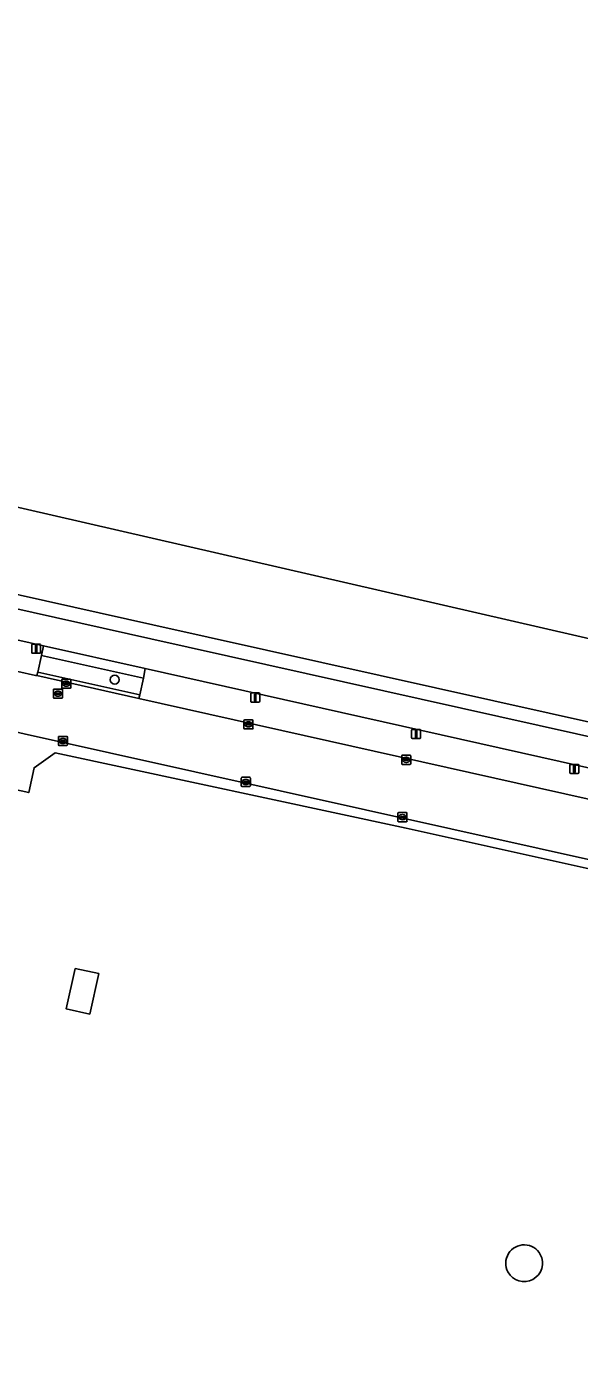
# Model space of a CAD drawing. Extents: x 161771 to 163125, y 382475 to 383179.
# Drawn here: x 162968.5 to 163029.2, y 382815.6 to 382963.4 of the extents above; entities that cross this region are included whole.
import ezdxf

# ---------------------------------------------------------------- set-up
doc = ezdxf.new("R2010")
doc.units = 0
for name, color, linetype in [('IMGEO_Boom', 7, 'Continuous'), ('IMGEO_Erf', 7, 'Continuous'), ('IMGEO_Fietspad_gesloten', 7, 'Continuous'), ('IMGEO_Groenvoorziening', 7, 'Continuous'), ('IMGEO_Kolk', 7, 'Continuous'), ('IMGEO_Lage_trafo', 7, 'Continuous'), ('IMGEO_Lichtmast', 7, 'Continuous'), ('IMGEO_Pand', 7, 'Continuous'), ('IMGEO_Parkeervlak_open', 7, 'Continuous'), ('IMGEO_Rijbaan_lokaal_gesloten', 7, 'Continuous'), ('IMGEO_Rioolput', 7, 'Continuous'), ('IMGEO_Voetpad_open', 7, 'Continuous'), ('IMGEO_Waterloop', 7, 'Continuous')]:
    doc.layers.add(name, color=color, linetype=linetype)

msp = doc.modelspace()

# ---------------------------------------------------------------- linework, layer by layer
at = {"layer": 'IMGEO_Boom'}
msp.add_circle((162978.16, 382891.6), 0.489, dxfattribs=at)
at = {"layer": 'IMGEO_Erf'}
msp.add_lwpolyline([(163061.41, 382814.03), (163064.35, 382823.45), (163069.82, 382841.28), (163069.6, 382841.37), (163075.19, 382860.36), (163064.26, 382862.86), (163064.3, 382863.14), (163047.06, 382867.07), (163046.77, 382867.14), (163010.17, 382875.27), (162971.61, 382883.57), (162969.29, 382881.92), (162968.71, 382879.18), (162960.92, 382880.88)], dxfattribs=at)
msp.add_lwpolyline([(162973.83, 382859.87), (162976.4, 382859.3), (162975.41, 382854.84), (162972.84, 382855.41)], close=True, dxfattribs=at)
for start, end in [(28.4035, 208.4419), (208.4419, 28.4035)]:
    msp.add_arc((163023.14, 382827.46), 2.02, start, end, dxfattribs=at)
at = {"layer": 'IMGEO_Fietspad_gesloten'}
for points in [[(163078.83, 382874.35), (163074.37, 382875.36), (163063.02, 382878.03), (162982.11, 382896.09), (162862.31, 382922.9), (162786.21, 382939.93), (162692.17, 382961.04)], [(162804.4, 382932.44), (162845.3, 382923.28), (162851.08, 382921.99), (162862.06, 382919.53), (162886.17, 382914.14), (162909.43, 382908.93), (162935.45, 382903.11), (162941.2, 382901.83), (162952.8, 382899.24), (162958.56, 382897.95), (162970.35, 382895.31), (162981.5, 382892.81), (163046.53, 382878.24), (163076.93, 382871.43)]]:
    msp.add_lwpolyline(points, dxfattribs=at)
at = {"layer": 'IMGEO_Groenvoorziening'}
msp.add_lwpolyline([(162969.7, 382892.43), (162980.9, 382889.93), (162981.31, 382891.77), (162970.12, 382894.27)], close=True, dxfattribs=at)
at = {"layer": 'IMGEO_Kolk'}
for p, q in [((162972.41, 382891.65), (162973.27, 382891.65)), ((162972.34, 382890.72), (162972.34, 382891.58)), ((162973.27, 382890.65), (162972.41, 382890.65)), ((162972.6, 382891.14), (162972.6, 382891.16)), ((162972.64, 382891.19), (162973.04, 382891.19)), ((162973.03, 382891.11), (162972.64, 382891.11)), ((162972.85, 382890.87), (162972.82, 382890.87)), ((162972.83, 382891.43), (162972.85, 382891.43)), ((162973.08, 382891.16), (162973.08, 382891.14)), ((162973.34, 382891.58), (162973.34, 382890.72)), ((162992.35, 382886.26), (162992.35, 382887.11)), ((162992.43, 382887.19), (162993.28, 382887.19)), ((162993.28, 382886.19), (162992.43, 382886.19)), ((162992.61, 382886.68), (162992.61, 382886.69)), ((162993.05, 382886.64), (162992.65, 382886.64)), ((162992.66, 382886.73), (162993.05, 382886.73)), ((162992.84, 382886.97), (162992.87, 382886.97)), ((162992.86, 382886.41), (162992.84, 382886.41)), ((162993.1, 382886.69), (162993.1, 382886.68)), ((162993.35, 382887.11), (162993.35, 382886.26)), ((162971.97, 382884.44), (162971.97, 382885.29)), ((162972.04, 382885.37), (162972.89, 382885.37)), ((162972.89, 382884.37), (162972.04, 382884.37)), ((162972.22, 382884.86), (162972.22, 382884.87)), ((162972.66, 382884.82), (162972.26, 382884.82)), ((162972.27, 382884.91), (162972.67, 382884.91)), ((162972.45, 382885.15), (162972.48, 382885.15)), ((162972.48, 382884.59), (162972.45, 382884.59)), ((162972.71, 382884.87), (162972.71, 382884.86)), ((162972.97, 382885.29), (162972.97, 382884.44)), ((163009.69, 382882.37), (163009.69, 382883.22)), ((163009.76, 382883.29), (163010.62, 382883.29)), ((163009.95, 382882.79), (163009.95, 382882.8)), ((163009.99, 382882.84), (163010.39, 382882.84)), ((163010.18, 382883.07), (163010.2, 382883.07)), ((163010.43, 382882.8), (163010.43, 382882.79)), ((163010.69, 382883.22), (163010.69, 382882.37)), ((163010.62, 382882.29), (163009.76, 382882.29)), ((163010.39, 382882.75), (163009.99, 382882.75)), ((163010.2, 382882.51), (163010.18, 382882.51)), ((162992.06, 382879.94), (162992.06, 382880.79)), ((162992.13, 382880.87), (162992.98, 382880.87)), ((162992.98, 382879.86), (162992.13, 382879.86)), ((162992.32, 382880.36), (162992.32, 382880.37)), ((162992.36, 382880.41), (162992.76, 382880.41)), ((162992.75, 382880.32), (162992.36, 382880.32)), ((162992.57, 382880.09), (162992.54, 382880.09)), ((162992.55, 382880.64), (162992.57, 382880.64)), ((162992.8, 382880.37), (162992.8, 382880.36)), ((162993.06, 382880.79), (162993.06, 382879.94)), ((163009.27, 382876.06), (163009.27, 382876.92)), ((163009.35, 382876.99), (163010.2, 382876.99)), ((163010.27, 382876.92), (163010.27, 382876.06)), ((163010.2, 382875.99), (163009.35, 382875.99)), ((163009.53, 382876.48), (163009.53, 382876.5)), ((163009.57, 382876.53), (163009.97, 382876.53)), ((163009.97, 382876.45), (163009.57, 382876.45)), ((163009.76, 382876.77), (163009.79, 382876.77)), ((163009.78, 382876.21), (163009.76, 382876.21)), ((163010.02, 382876.5), (163010.02, 382876.48))]:
    msp.add_line(p, q, dxfattribs=at)
for points in [[(162972.41, 382891.65), (162973.27, 382891.65)], [(162972.34, 382890.72), (162972.34, 382891.58)], [(162973.27, 382890.65), (162972.41, 382890.65)], [(162973.34, 382891.58), (162973.34, 382890.72)], [(162992.35, 382886.26), (162992.35, 382887.11)], [(162992.43, 382887.19), (162993.28, 382887.19)], [(162993.28, 382886.19), (162992.43, 382886.19)], [(162993.35, 382887.11), (162993.35, 382886.26)], [(162971.97, 382884.44), (162971.97, 382885.29)], [(162972.04, 382885.37), (162972.89, 382885.37)], [(162972.89, 382884.37), (162972.04, 382884.37)], [(162972.97, 382885.29), (162972.97, 382884.44)], [(163009.69, 382882.37), (163009.69, 382883.22)], [(163009.76, 382883.29), (163010.62, 382883.29)], [(163010.69, 382883.22), (163010.69, 382882.37)], [(163010.62, 382882.29), (163009.76, 382882.29)], [(162992.06, 382879.94), (162992.06, 382880.79)], [(162992.13, 382880.87), (162992.98, 382880.87)], [(162992.98, 382879.86), (162992.13, 382879.86)], [(162993.06, 382880.79), (162993.06, 382879.94)], [(163009.27, 382876.06), (163009.27, 382876.92)], [(163009.35, 382876.99), (163010.2, 382876.99)], [(163010.27, 382876.92), (163010.27, 382876.06)], [(163010.2, 382875.99), (163009.35, 382875.99)]]:
    msp.add_lwpolyline(points, dxfattribs=at)
for centre, radius, start, end in [((162972.41, 382891.58), 0.0765, 91.552, 178.448), ((162972.41, 382891.58), 0.0765, 91.552, 178.448), ((162973.26, 382891.58), 0.0765, 1.552, 88.448), ((162973.26, 382891.58), 0.0765, 1.552, 88.448), ((162972.41, 382890.73), 0.0765, 181.552, 268.448), ((162972.41, 382890.73), 0.0765, 181.552, 268.448), ((162972.64, 382891.15), 0.0403, 85.8775, 175.7526), ((162972.63, 382891.14), 0.0366, 178.938, 274.7102), ((162973.04, 382891.15), 0.043, 264.8664, 352.4533), ((162973.04, 382891.16), 0.0386, 1.7309, 96.639), ((162973.26, 382890.73), 0.0765, 271.552, 358.448), ((162973.26, 382890.73), 0.0765, 271.552, 358.448), ((162992.43, 382887.11), 0.0765, 91.552, 178.448), ((162992.43, 382887.11), 0.0765, 91.552, 178.448), ((162992.43, 382886.26), 0.0765, 181.552, 268.448), ((162992.43, 382886.26), 0.0765, 181.552, 268.448), ((162992.65, 382886.69), 0.0403, 85.8775, 175.7526), ((162992.65, 382886.68), 0.0366, 178.938, 274.7102), ((162993.06, 382886.69), 0.0386, 1.7309, 96.639), ((162993.05, 382886.69), 0.043, 264.8664, 352.4533), ((162993.28, 382887.11), 0.0765, 1.552, 88.448), ((162993.28, 382887.11), 0.0765, 1.552, 88.448), ((162993.28, 382886.26), 0.0765, 271.552, 358.448), ((162993.28, 382886.26), 0.0765, 271.552, 358.448), ((162972.04, 382885.29), 0.0765, 91.552, 178.448), ((162972.04, 382885.29), 0.0765, 91.552, 178.448), ((162972.04, 382884.44), 0.0765, 181.552, 268.448), ((162972.04, 382884.44), 0.0765, 181.552, 268.448), ((162972.27, 382884.87), 0.0403, 85.8775, 175.7526), ((162972.26, 382884.86), 0.0366, 178.938, 274.7102), ((162972.67, 382884.87), 0.043, 264.8664, 352.4533), ((162972.67, 382884.87), 0.0386, 1.7309, 96.639), ((162972.89, 382885.29), 0.0765, 1.552, 88.448), ((162972.89, 382885.29), 0.0765, 1.552, 88.448), ((162972.89, 382884.44), 0.0765, 271.552, 358.448), ((162972.89, 382884.44), 0.0765, 271.552, 358.448), ((163009.77, 382883.22), 0.0765, 91.552, 178.448), ((163009.77, 382883.22), 0.0765, 91.552, 178.448), ((163009.99, 382882.8), 0.0403, 85.8775, 175.7526), ((163009.99, 382882.79), 0.0366, 178.938, 274.7102), ((163010.39, 382882.8), 0.0386, 1.7309, 96.639), ((163010.39, 382882.79), 0.043, 264.8664, 352.4533), ((163010.61, 382883.22), 0.0765, 1.552, 88.448), ((163010.61, 382883.22), 0.0765, 1.552, 88.448), ((163009.77, 382882.37), 0.0765, 181.552, 268.448), ((163009.77, 382882.37), 0.0765, 181.552, 268.448), ((163010.61, 382882.37), 0.0765, 271.552, 358.448), ((163010.61, 382882.37), 0.0765, 271.552, 358.448), ((162992.13, 382880.79), 0.0765, 91.552, 178.448), ((162992.13, 382880.79), 0.0765, 91.552, 178.448), ((162992.13, 382879.94), 0.0765, 181.552, 268.448), ((162992.13, 382879.94), 0.0765, 181.552, 268.448), ((162992.36, 382880.37), 0.0403, 85.8775, 175.7526), ((162992.35, 382880.36), 0.0366, 178.938, 274.7102), ((162992.76, 382880.36), 0.043, 264.8664, 352.4533), ((162992.76, 382880.37), 0.0386, 1.7309, 96.639), ((162992.98, 382880.79), 0.0765, 1.552, 88.448), ((162992.98, 382880.79), 0.0765, 1.552, 88.448), ((162992.98, 382879.94), 0.0765, 271.552, 358.448), ((162992.98, 382879.94), 0.0765, 271.552, 358.448), ((163009.35, 382876.91), 0.0765, 91.552, 178.448), ((163009.35, 382876.91), 0.0765, 91.552, 178.448), ((163010.2, 382876.91), 0.0765, 1.552, 88.448), ((163010.2, 382876.91), 0.0765, 1.552, 88.448), ((163009.35, 382876.07), 0.0765, 181.552, 268.448), ((163009.35, 382876.07), 0.0765, 181.552, 268.448), ((163009.57, 382876.49), 0.0403, 85.8775, 175.7526), ((163009.57, 382876.48), 0.0366, 178.938, 274.7102), ((163009.98, 382876.49), 0.0386, 1.7309, 96.639), ((163009.97, 382876.49), 0.043, 264.8664, 352.4533), ((163010.2, 382876.07), 0.0765, 271.552, 358.448), ((163010.2, 382876.07), 0.0765, 271.552, 358.448)]:
    msp.add_arc(centre, radius, start, end, dxfattribs=at)
for centre, major_axis, ratio, start_param, end_param in [((162972.83, 382891.15), (-0.387, 0.002), 0.722429, 4.712389, 7.853982), ((162972.85, 382891.15), (-0.39, 0.002), 0.717154, 1.570796, 4.712389), ((162992.84, 382886.69), (-0.387, 0.002), 0.722429, 4.712389, 7.853982), ((162992.86, 382886.69), (-0.39, 0.002), 0.717154, 1.570796, 4.712389), ((162972.45, 382884.87), (-0.387, 0.002), 0.722429, 4.712389, 7.853982), ((162972.48, 382884.87), (-0.39, 0.002), 0.717154, 1.570796, 4.712389), ((163010.18, 382882.79), (-0.387, 0.002), 0.722429, 4.712389, 7.853982), ((163010.2, 382882.79), (-0.39, 0.002), 0.717154, 1.570796, 4.712389), ((162992.54, 382880.36), (-0.387, 0.002), 0.722429, 4.712389, 7.853982), ((162992.57, 382880.36), (-0.39, 0.002), 0.717154, 1.570796, 4.712389), ((163009.76, 382876.49), (-0.387, 0.002), 0.722429, 4.712389, 7.853982), ((163009.78, 382876.49), (-0.39, 0.002), 0.717154, 1.570796, 4.712389)]:
    msp.add_ellipse(centre, major_axis=major_axis, ratio=ratio, start_param=start_param, end_param=end_param, dxfattribs=at)
at = {"layer": 'IMGEO_Lage_trafo'}
for start, end in [(28.4035, 208.4419), (208.4419, 28.4035)]:
    msp.add_arc((163023.14, 382827.46), 2.02, start, end, dxfattribs=at)
at = {"layer": 'IMGEO_Lichtmast'}
for p, q in [((162969.04, 382894.6), (162969.04, 382895.4)), ((162969.04, 382895.4), (162969.04, 382894.6)), ((162969.14, 382895.5), (162969.92, 382895.5)), ((162969.92, 382895.5), (162969.14, 382895.5)), ((162970.02, 382895.4), (162970.02, 382894.6)), ((162970.02, 382894.6), (162970.02, 382895.4)), ((162969.92, 382894.5), (162969.14, 382894.5)), ((162969.14, 382894.5), (162969.92, 382894.5)), ((162993.1, 382889.24), (162993.1, 382890.04)), ((162993.1, 382890.04), (162993.1, 382889.24)), ((162993.2, 382890.14), (162993.99, 382890.14)), ((162993.99, 382890.14), (162993.2, 382890.14)), ((162993.99, 382889.14), (162993.2, 382889.14)), ((162993.2, 382889.14), (162993.99, 382889.14)), ((162994.09, 382890.04), (162994.09, 382889.24)), ((162994.09, 382889.24), (162994.09, 382890.04)), ((163010.78, 382885.23), (163010.78, 382886.03)), ((163010.78, 382886.03), (163010.78, 382885.23)), ((163010.88, 382886.13), (163011.67, 382886.13)), ((163011.67, 382886.13), (163010.88, 382886.13)), ((163011.77, 382886.03), (163011.77, 382885.23)), ((163011.77, 382885.23), (163011.77, 382886.03)), ((163011.67, 382885.13), (163010.88, 382885.13)), ((163010.88, 382885.13), (163011.67, 382885.13)), ((163028.16, 382881.39), (163028.16, 382882.19)), ((163028.16, 382882.19), (163028.16, 382881.39)), ((163028.26, 382882.29), (163029.05, 382882.29)), ((163029.05, 382882.29), (163028.26, 382882.29)), ((163029.05, 382881.29), (163028.26, 382881.29)), ((163028.26, 382881.29), (163029.05, 382881.29)), ((163029.15, 382882.19), (163029.15, 382881.39)), ((163029.15, 382881.39), (163029.15, 382882.19))]:
    msp.add_line(p, q, dxfattribs=at)
for points in [[(162969.46, 382895.38), (162969.61, 382895.38), (162969.61, 382894.63), (162969.46, 382894.63), (162969.46, 382895.38)], [(162993.52, 382890.01), (162993.67, 382890.01), (162993.67, 382889.26), (162993.52, 382889.26), (162993.52, 382890.01)], [(163011.2, 382886), (163011.35, 382886), (163011.35, 382885.25), (163011.2, 382885.25), (163011.2, 382886)], [(163028.58, 382882.17), (163028.73, 382882.17), (163028.73, 382881.42), (163028.58, 382881.42), (163028.58, 382882.17)]]:
    msp.add_lwpolyline(points, dxfattribs=at)
for centre, start, end in [((162969.14, 382895.4), 90, 180), ((162969.14, 382895.4), 90, 180), ((162969.14, 382894.6), 180, 270), ((162969.14, 382894.6), 180, 270), ((162969.92, 382895.4), 0, 90), ((162969.92, 382895.4), 360, 90), ((162969.92, 382894.6), 270, 0), ((162969.92, 382894.6), 270, 0), ((162993.2, 382890.04), 90, 180), ((162993.2, 382890.04), 90, 180), ((162993.2, 382889.24), 180, 270), ((162993.2, 382889.24), 180, 270), ((162993.99, 382890.04), 0, 90), ((162993.99, 382890.04), 360, 90), ((162993.99, 382889.24), 270, 0), ((162993.99, 382889.24), 270, 0), ((163010.88, 382886.03), 90, 180), ((163010.88, 382886.03), 90, 180), ((163011.67, 382886.03), 0, 90), ((163011.67, 382886.03), 360, 90), ((163010.88, 382885.23), 180, 270), ((163010.88, 382885.23), 180, 270), ((163011.67, 382885.23), 270, 0), ((163011.67, 382885.23), 270, 0), ((163028.26, 382882.19), 90, 180), ((163028.26, 382882.19), 90, 180), ((163028.26, 382881.39), 180, 270), ((163028.26, 382881.39), 180, 270), ((163029.05, 382882.19), 0, 90), ((163029.05, 382882.19), 360, 90), ((163029.05, 382881.39), 270, 0), ((163029.05, 382881.39), 270, 0)]:
    msp.add_arc(centre, 0.1, start, end, dxfattribs=at)
at = {"layer": 'IMGEO_Pand'}
msp.add_lwpolyline([(162973.83, 382859.87), (162972.84, 382855.41), (162975.41, 382854.84), (162976.4, 382859.3)], close=True, dxfattribs=at)
at = {"layer": 'IMGEO_Parkeervlak_open'}
for points in [[(162970.35, 382895.31), (162958.56, 382897.95), (162958.29, 382896.91), (162957.89, 382895.08), (162957.77, 382894.68), (162969.47, 382892.06), (162969.59, 382892.04), (162969.7, 382892.43), (162970.12, 382894.27)], [(163046.53, 382878.24), (162981.5, 382892.81), (162981.31, 382891.77), (162980.9, 382889.93), (162980.82, 382889.53), (163045.76, 382875), (163045.87, 382875.41), (163046.29, 382877.27)]]:
    msp.add_lwpolyline(points, close=True, dxfattribs=at)
at = {"layer": 'IMGEO_Rijbaan_lokaal_gesloten'}
for points in [[(162577.56, 382973.23), (162638.91, 382959.42), (162695.37, 382946.76), (162726.21, 382939.85), (162784.79, 382926.71), (162858.95, 382910.07), (162962.28, 382886.99), (162968.22, 382885.66), (163071.65, 382862.59)], [(163052.49, 382873.5), (163045.76, 382875), (162980.82, 382889.53), (162969.59, 382892.04), (162969.47, 382892.06), (162957.77, 382894.68), (162952.03, 382895.96), (162940.43, 382898.56), (162934.68, 382899.84), (162908.62, 382905.67), (162885.37, 382910.87), (162862.04, 382916.09), (162861.43, 382916.23), (162850.34, 382918.72), (162844.58, 382920.01), (162791.54, 382931.92)]]:
    msp.add_lwpolyline(points, dxfattribs=at)
at = {"layer": 'IMGEO_Rioolput'}
for p, q in [((162971.42, 382889.64), (162971.42, 382890.49)), ((162971.5, 382890.56), (162972.35, 382890.56)), ((162971.91, 382890.34), (162971.93, 382890.34)), ((162972.42, 382890.49), (162972.42, 382889.64)), ((162972.35, 382889.56), (162971.5, 382889.56)), ((162971.68, 382890.06), (162971.68, 382890.07)), ((162971.72, 382890.11), (162972.12, 382890.11)), ((162972.12, 382890.02), (162971.72, 382890.02)), ((162971.93, 382889.78), (162971.91, 382889.78)), ((162972.16, 382890.07), (162972.16, 382890.06))]:
    msp.add_line(p, q, dxfattribs=at)
for points in [[(162971.42, 382889.64), (162971.42, 382890.49)], [(162971.5, 382890.56), (162972.35, 382890.56)], [(162972.42, 382890.49), (162972.42, 382889.64)], [(162972.35, 382889.56), (162971.5, 382889.56)]]:
    msp.add_lwpolyline(points, dxfattribs=at)
for centre, radius, start, end in [((162971.5, 382890.49), 0.0765, 91.552, 178.448), ((162971.5, 382890.49), 0.0765, 91.552, 178.448), ((162972.35, 382890.49), 0.0765, 1.552, 88.448), ((162972.35, 382890.49), 0.0765, 1.552, 88.448), ((162971.5, 382889.64), 0.0765, 181.552, 268.448), ((162971.5, 382889.64), 0.0765, 181.552, 268.448), ((162971.72, 382890.07), 0.0403, 85.8775, 175.7526), ((162971.72, 382890.06), 0.0366, 178.938, 274.7102), ((162972.13, 382890.07), 0.0386, 1.7309, 96.639), ((162972.12, 382890.06), 0.043, 264.8664, 352.4533), ((162972.35, 382889.64), 0.0765, 271.552, 358.448), ((162972.35, 382889.64), 0.0765, 271.552, 358.448)]:
    msp.add_arc(centre, radius, start, end, dxfattribs=at)
for centre, major_axis, ratio, start_param, end_param in [((162971.91, 382890.06), (-0.387, 0.002), 0.722429, 4.712389, 7.853982), ((162971.93, 382890.06), (-0.39, 0.002), 0.717154, 1.570796, 4.712389)]:
    msp.add_ellipse(centre, major_axis=major_axis, ratio=ratio, start_param=start_param, end_param=end_param, dxfattribs=at)
at = {"layer": 'IMGEO_Voetpad_open'}
for points in [[(162602.3, 382982.82), (162528.99, 382999.26), (162413.93, 383025.01), (162330.92, 383043.71), (162316.15, 383047.05), (162315.79, 383045.55), (162330.51, 383042.23), (162412.7, 383023.7), (162692.17, 382961.04), (162786.21, 382939.93), (162862.31, 382922.9), (162982.11, 382896.09), (163063.02, 382878.03), (163074.37, 382875.36), (163078.83, 382874.35)], [(163081.51, 382876.04), (163079.44, 382876.49), (163079.05, 382876.58), (163078.94, 382876.12), (163066.89, 382878.82), (163063.34, 382879.61), (163063.34, 382879.55), (162982.36, 382897.64), (162862.6, 382924.42), (162602.3, 382982.82)], [(163071.65, 382862.59), (162968.22, 382885.66), (162962.28, 382886.99), (162960.92, 382880.88), (162968.71, 382879.18), (162969.29, 382881.92), (162971.61, 382883.57)], [(162971.61, 382883.57), (163010.17, 382875.27), (163046.77, 382867.14), (163047.06, 382867.07), (163064.3, 382863.14), (163075.57, 382860.58), (163077.34, 382860.73)]]:
    msp.add_lwpolyline(points, dxfattribs=at)
for points in [[(162970.35, 382895.31), (162970.12, 382894.27), (162981.31, 382891.77), (162981.5, 382892.81)], [(162969.7, 382892.43), (162969.59, 382892.04), (162980.82, 382889.53), (162980.9, 382889.93)]]:
    msp.add_lwpolyline(points, close=True, dxfattribs=at)
at = {"layer": 'IMGEO_Waterloop'}
for points in [[(163125.44, 382874.2), (162549.09, 383006.86)], [(162862.6, 382924.42), (162982.36, 382897.64), (163063.34, 382879.55)]]:
    msp.add_lwpolyline(points, dxfattribs=at)

doc.saveas('drawing.dxf')
